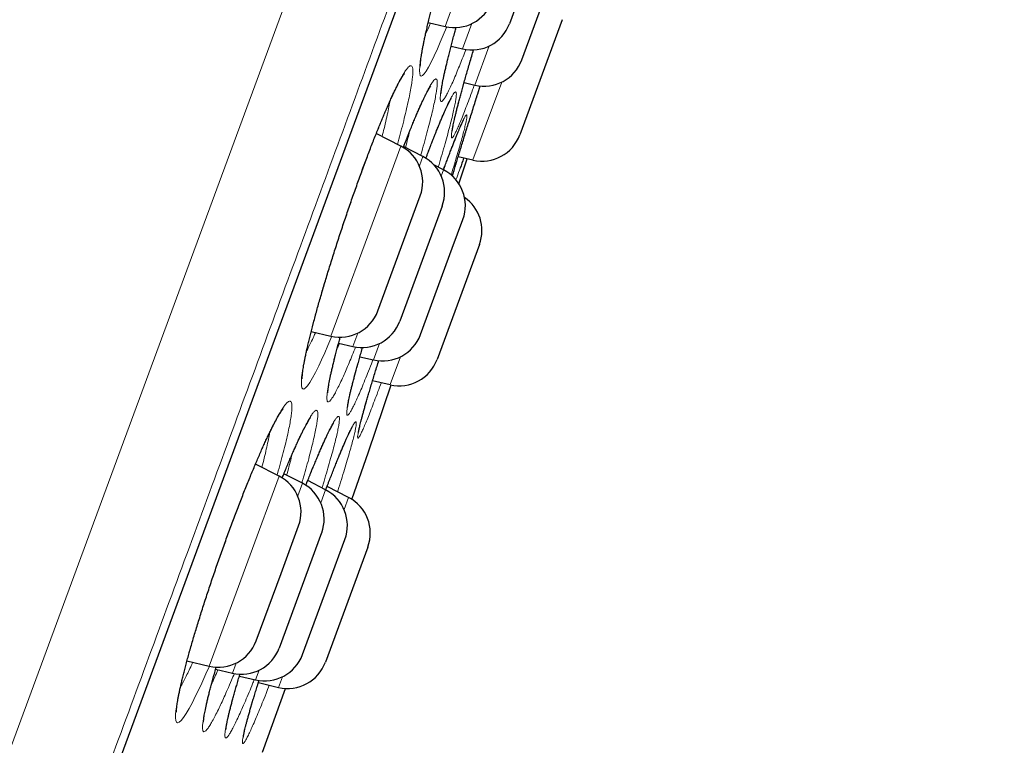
# Model space of a CAD drawing. Header units: millimetres. Extents: x 8 to 949, y 12 to 889.
# Tile 553 of 556: x 847 to 860, y 850 to 859. Entities that reach past the tile are written whole.
import ezdxf

# ---------------------------------------------------------------- set-up
doc = ezdxf.new("R2010")
doc.units = ezdxf.units.MM

msp = doc.modelspace()

# ---------------------------------------------------------------- linework, layer by layer
at = {"color": 252, "linetype": 'Continuous', "lineweight": 0}
for p, q in [((834.669, 816.167), (858.851, 881.719)), ((836.59, 817.551), (859.413, 879.419)), ((852.669, 859.277), (853.323, 861.05)), ((853.002, 859.314), (852.886, 858.998)), ((853.04, 858.548), (853.219, 859.035)), ((853.373, 858.586), (853.015, 857.616)), ((851.833, 857.009), (852.119, 857.787)), ((852.392, 857.659), (852.349, 857.542)), ((852.621, 857.415), (852.65, 857.493)), ((851.247, 855.423), (851.833, 857.009)), ((851.581, 855.46), (851.52, 855.295)), ((851.778, 855.129), (851.853, 855.332)), ((852.112, 855.166), (851.984, 854.82)), ((850.244, 852.703), (850.604, 853.68)), ((850.892, 853.593), (850.834, 853.435)), ((851.121, 853.348), (851.181, 853.51)), ((851.466, 853.417), (851.411, 853.265)), ((849.732, 851.316), (850.244, 852.703)), ((850.066, 851.353), (850.02, 851.229)), ((850.309, 851.146), (850.353, 851.266)), ((850.643, 851.183), (850.594, 851.052))]:
    msp.add_line(p, q, dxfattribs=at)
at = {"color": 7, "linetype": 'Continuous', "lineweight": 30}
for p, q in [((836.599, 817.571), (859.407, 879.398)), ((853.998, 860.745), (853.47, 859.312)), ((853.623, 858.862), (854.075, 860.085)), ((854.128, 859.362), (853.599, 857.929)), ((852.459, 859.326), (852.669, 859.277)), ((852.743, 859.032), (852.886, 858.998)), ((852.905, 858.58), (853.04, 858.548)), ((853.075, 858.44), (853.107, 858.539)), ((852.119, 857.787), (851.812, 857.945)), ((852.392, 857.659), (852.152, 857.783)), ((852.832, 857.659), (853.015, 857.616)), ((852.65, 857.493), (852.53, 857.555)), ((852.841, 857.32), (852.945, 857.632)), ((852.186, 856.698), (852.36, 857.17)), ((852.632, 857.042), (852.104, 855.609)), ((852.758, 856.517), (852.89, 856.875)), ((851.831, 855.737), (852.186, 856.698)), ((853.096, 856.566), (852.568, 855.133)), ((852.362, 855.442), (852.758, 856.517)), ((851.002, 855.481), (851.247, 855.423)), ((851.343, 855.337), (851.52, 855.295)), ((851.609, 855.168), (851.778, 855.129)), ((851.766, 854.871), (851.984, 854.82)), ((850.604, 853.68), (850.309, 853.832)), ((850.892, 853.593), (850.662, 853.711)), ((851.181, 853.51), (850.958, 853.625)), ((851.466, 853.417), (851.199, 853.554)), ((850.626, 852.47), (850.844, 853.063)), ((851.132, 852.975), (850.603, 851.542)), ((851.225, 852.362), (851.421, 852.893)), ((851.707, 852.799), (851.178, 851.366)), ((850.316, 851.63), (850.626, 852.47)), ((850.893, 851.46), (851.225, 852.362)), ((849.455, 851.381), (849.732, 851.316)), ((849.812, 851.278), (850.02, 851.229)), ((850.108, 851.193), (850.309, 851.146)), ((850.344, 851.111), (850.594, 851.052)), ((850.397, 850.244), (850.682, 851.04))]:
    msp.add_line(p, q, dxfattribs=at)
at = {"color": 252, "linetype": 'Continuous', "lineweight": 0, "flags": 128}
for points in [[(852.688, 859.274), (852.685, 859.267), (852.646, 859.17), (852.609, 859.081), (852.573, 859), (852.533, 858.911), (852.496, 858.835), (852.463, 858.772), (852.433, 858.723), (852.408, 858.688), (852.388, 858.668), (852.371, 858.661), (852.359, 858.669), (852.352, 858.691), (852.35, 858.728), (852.352, 858.779), (852.359, 858.843), (852.371, 858.92), (852.388, 859.01), (852.408, 859.111), (852.433, 859.224), (852.462, 859.347), (852.496, 859.48)], [(851.26, 855.423), (851.21, 855.306), (851.17, 855.215), (851.132, 855.13), (851.096, 855.054), (851.055, 854.973), (851.018, 854.903), (850.984, 854.848), (850.955, 854.806), (850.931, 854.779), (850.911, 854.765), (850.896, 854.766), (850.885, 854.781), (850.88, 854.811), (850.879, 854.855), (850.883, 854.912), (850.893, 854.983), (850.907, 855.066), (850.926, 855.162), (850.949, 855.269), (850.977, 855.386), (851.009, 855.514), (851.045, 855.651), (851.085, 855.796), (851.129, 855.948), (851.175, 856.105), (851.225, 856.268), (851.277, 856.434), (851.331, 856.602), (851.386, 856.771), (851.443, 856.941), (851.501, 857.11), (851.559, 857.275), (851.618, 857.437), (851.676, 857.595), (851.733, 857.747), (851.789, 857.891), (851.845, 858.031), (851.899, 858.163), (851.951, 858.284), (852, 858.393), (852, 858.393)], [(849.734, 851.318), (849.691, 851.22), (849.639, 851.104), (849.598, 851.016), (849.559, 850.937), (849.523, 850.865), (849.481, 850.789), (849.444, 850.725), (849.411, 850.675), (849.382, 850.639), (849.358, 850.618), (849.339, 850.611), (849.325, 850.617), (849.316, 850.638), (849.312, 850.673), (849.314, 850.723), (849.32, 850.785), (849.332, 850.861), (849.348, 850.949), (849.37, 851.049), (849.396, 851.16), (849.427, 851.281), (849.462, 851.412), (849.502, 851.552), (849.545, 851.699), (849.592, 851.852), (849.641, 852.011), (849.694, 852.174), (849.749, 852.341), (849.806, 852.508), (849.864, 852.677), (849.924, 852.845), (849.985, 853.012), (850.046, 853.176), (850.107, 853.335), (850.167, 853.489), (850.227, 853.638), (850.285, 853.778), (850.343, 853.915), (850.399, 854.043), (850.453, 854.16), (850.503, 854.265), (850.503, 854.265)]]:
    msp.add_lwpolyline(points, dxfattribs=at)
at = {"color": 7, "linetype": 'Continuous', "lineweight": 30, "flags": 128}
msp.add_lwpolyline([(851.509, 853.392), (851.713, 853.983), (851.999, 854.816)], dxfattribs=at)
at = {"color": 7, "linetype": 'Continuous', "lineweight": 30}
for centre, start, end in [((852.783, 859.763), 256.7512, 339.7512), ((853, 859.485), 256.7512, 339.7512), ((853.154, 859.035), 256.7512, 339.7512), ((853.13, 858.102), 256.7512, 339.7512), ((851.89, 857.343), 339.7512, 62.7512), ((852.163, 857.215), 339.7512, 62.7512), ((852.421, 857.048), 339.7512, 62.7512), ((852.627, 856.739), 339.7512, 55.4446), ((851.362, 855.91), 256.7512, 339.7512), ((851.634, 855.782), 256.7512, 339.7512), ((851.893, 855.615), 256.7512, 339.7512), ((852.099, 855.306), 256.7512, 339.7512), ((850.375, 853.236), 339.7512, 62.7512), ((850.663, 853.148), 339.7512, 62.7512), ((850.952, 853.066), 339.7512, 62.7512), ((851.237, 852.972), 339.7512, 62.7512), ((849.847, 851.803), 256.7512, 339.7512), ((850.134, 851.715), 256.7512, 339.7512), ((850.424, 851.633), 256.7512, 339.7512), ((850.709, 851.539), 256.7512, 339.7512)]:
    msp.add_arc(centre, 0.5, start, end, dxfattribs=at)
at = {"color": 252, "linetype": 'Continuous', "lineweight": 0}
for points, knots in [([(859.63, 880.298), (859.628, 880.292), (859.623, 880.28), (859.588, 880.184), (859.532, 880.032), (859.453, 879.817), (859.352, 879.544), (859.23, 879.214), (859.088, 878.828), (858.925, 878.386), (858.74, 877.885), (858.533, 877.325), (858.305, 876.706), (858.057, 876.032), (857.789, 875.306), (857.503, 874.532), (857.201, 873.713), (856.884, 872.853), (856.549, 871.947), (856.197, 870.991), (855.827, 869.987), (855.439, 868.936), (855.036, 867.845), (854.62, 866.716), (854.193, 865.56), (853.757, 864.378), (853.313, 863.173), (852.858, 861.941), (852.392, 860.677), (851.914, 859.382), (851.426, 858.058), (850.93, 856.715), (850.429, 855.357), (849.926, 853.993), (849.423, 852.628), (848.919, 851.263), (848.414, 849.893), (847.904, 848.512), (847.392, 847.122), (846.877, 845.727), (846.365, 844.338), (845.855, 842.956), (845.352, 841.594), (844.857, 840.252), (844.371, 838.935), (843.892, 837.635), (843.417, 836.347), (842.948, 835.076), (842.485, 833.822), (842.033, 832.597), (841.593, 831.403), (841.167, 830.248), (840.757, 829.136), (840.362, 828.066), (839.981, 827.034), (839.613, 826.036), (839.259, 825.076), (838.919, 824.154), (838.597, 823.28), (838.292, 822.455), (838.008, 821.685), (837.744, 820.97), (837.501, 820.311), (837.277, 819.705), (837.072, 819.148), (836.887, 818.645), (836.721, 818.196), (836.577, 817.806), (836.455, 817.476), (836.356, 817.207), (836.279, 816.998), (836.225, 816.851), (836.191, 816.759), (836.187, 816.748), (836.185, 816.742)], [0, 0, 0, 0, 0.014, 0.028, 0.042, 0.056, 0.07, 0.08375, 0.0975, 0.11125, 0.125, 0.139, 0.153, 0.167, 0.181, 0.195, 0.20875, 0.2225, 0.23625, 0.25, 0.264, 0.278, 0.292, 0.306, 0.32, 0.33375, 0.3475, 0.36125, 0.375, 0.389, 0.403, 0.417, 0.431, 0.445, 0.45875, 0.4725, 0.48625, 0.5, 0.514, 0.528, 0.542, 0.556, 0.57, 0.58375, 0.5975, 0.61125, 0.625, 0.639, 0.653, 0.667, 0.681, 0.695, 0.70875, 0.7225, 0.73625, 0.75, 0.764, 0.778, 0.792, 0.806, 0.82, 0.83375, 0.8475, 0.86125, 0.875, 0.889, 0.903, 0.917, 0.931, 0.945, 0.95875, 0.9725, 0.98625, 1, 1, 1, 1]), ([(852.426, 859.183), (852.431, 859.194), (852.445, 859.225), (852.466, 859.272), (852.482, 859.309), (852.486, 859.32)], [0, 0, 0, 0, 0.2571, 0.79181, 1, 1, 1, 1]), ([(852.926, 858.991), (852.915, 858.96), (852.89, 858.896), (852.855, 858.806), (852.817, 858.714), (852.781, 858.626), (852.745, 858.544), (852.712, 858.476), (852.684, 858.421), (852.66, 858.38), (852.641, 858.353), (852.626, 858.341), (852.615, 858.342), (852.609, 858.358), (852.608, 858.389), (852.611, 858.434), (852.619, 858.492), (852.632, 858.563), (852.649, 858.648), (852.671, 858.744), (852.697, 858.852), (852.726, 858.971), (852.761, 859.101), (852.787, 859.199), (852.803, 859.256), (852.805, 859.265)], [0, 0, 0, 0, 0.034542, 0.072622, 0.110655, 0.15706, 0.203632, 0.250199, 0.296598, 0.342791, 0.389147, 0.435502, 0.481693, 0.528038, 0.574549, 0.62106, 0.667405, 0.713646, 0.760052, 0.806457, 0.852698, 0.899024, 0.945516, 0.992008, 1, 1, 1, 1]), ([(853.034, 858.55), (853.026, 858.529), (853.004, 858.467), (852.968, 858.372), (852.928, 858.267), (852.892, 858.174), (852.859, 858.093), (852.83, 858.025), (852.805, 857.97), (852.784, 857.929), (852.768, 857.903), (852.756, 857.89), (852.749, 857.892), (852.746, 857.908), (852.748, 857.938), (852.755, 857.983), (852.766, 858.041), (852.781, 858.112), (852.802, 858.196), (852.826, 858.293), (852.855, 858.401), (852.887, 858.519), (852.923, 858.648), (852.963, 858.786), (852.996, 858.899), (853.017, 858.968), (853.022, 858.986)], [0, 0, 0, 0, 0.021124, 0.064916, 0.108709, 0.152346, 0.195968, 0.239745, 0.283523, 0.327145, 0.370846, 0.414702, 0.458559, 0.50226, 0.545983, 0.589862, 0.633741, 0.677464, 0.721261, 0.765215, 0.809169, 0.852966, 0.896713, 0.940616, 0.98452, 1, 1, 1, 1]), ([(852, 858.393), (852.015, 858.425), (852.044, 858.488), (852.084, 858.569), (852.121, 858.639), (852.155, 858.697), (852.184, 858.741), (852.21, 858.772), (852.231, 858.789), (852.248, 858.791), (852.259, 858.779), (852.266, 858.753), (852.268, 858.713), (852.265, 858.659), (852.256, 858.591), (852.243, 858.511), (852.226, 858.418), (852.203, 858.314), (852.177, 858.198), (852.145, 858.073), (852.112, 857.944), (852.087, 857.853), (852.075, 857.81)], [0, 0, 0, 0, 0.0491534, 0.0984739, 0.1477955, 0.1969504, 0.2473644, 0.2979589, 0.3485539, 0.3989688, 0.4493653, 0.4999412, 0.5505187, 0.6009176, 0.6514734, 0.7022108, 0.7529482, 0.8035039, 0.8539152, 0.9045056, 0.9550941, 1, 1, 1, 1]), ([(852.317, 858.191), (852.331, 858.225), (852.36, 858.292), (852.4, 858.377), (852.436, 858.452), (852.468, 858.514), (852.496, 858.563), (852.521, 858.599), (852.54, 858.62), (852.556, 858.628), (852.566, 858.621), (852.571, 858.599), (852.572, 858.564), (852.568, 858.515), (852.558, 858.452), (852.544, 858.376), (852.526, 858.288), (852.503, 858.187), (852.475, 858.076), (852.443, 857.954), (852.407, 857.822), (852.381, 857.728), (852.366, 857.676), (852.365, 857.673)], [0, 0, 0, 0, 0.049045, 0.098259, 0.147474, 0.19652, 0.246451, 0.296561, 0.346672, 0.396604, 0.4465, 0.496574, 0.54665, 0.596548, 0.646596, 0.696824, 0.747053, 0.797101, 0.847014, 0.897104, 0.947193, 0.997104, 1, 1, 1, 1]), ([(852.56, 857.974), (852.571, 858.001), (852.592, 858.054), (852.626, 858.135), (852.66, 858.216), (852.694, 858.291), (852.724, 858.354), (852.75, 858.403), (852.771, 858.438), (852.788, 858.459), (852.8, 858.466), (852.807, 858.459), (852.81, 858.438), (852.807, 858.402), (852.8, 858.352), (852.788, 858.289), (852.771, 858.213), (852.75, 858.124), (852.724, 858.023), (852.694, 857.912), (852.66, 857.789), (852.623, 857.662), (852.596, 857.571), (852.583, 857.527)], [0, 0, 0, 0, 0.0362635, 0.0725273, 0.1213469, 0.1703399, 0.21933, 0.2681454, 0.3170143, 0.3660561, 0.4150951, 0.46396, 0.5129933, 0.5622019, 0.6114095, 0.6604415, 0.709436, 0.7586054, 0.807774, 0.8567672, 0.9057628, 0.9549336, 1, 1, 1, 1]), ([(852.759, 857.416), (852.76, 857.42), (852.771, 857.457), (852.795, 857.538), (852.832, 857.66), (852.873, 857.793), (852.916, 857.934), (852.962, 858.083), (853.011, 858.239), (853.049, 858.358), (853.071, 858.427), (853.075, 858.44)], [0, 0, 0, 0, 0.0131768, 0.1492848, 0.2852287, 0.4216555, 0.5580859, 0.6940347, 0.8305039, 0.9674653, 1, 1, 1, 1]), ([(851.884, 857.908), (851.893, 857.942), (851.912, 858.018), (851.937, 858.124), (851.96, 858.229), (851.975, 858.305), (851.981, 858.342), (851.983, 858.351)], [0, 0, 0, 0, 0.19806, 0.438243, 0.677577, 0.91753, 1, 1, 1, 1]), ([(852.147, 857.772), (852.154, 857.788), (852.179, 857.853), (852.22, 857.956), (852.27, 858.081), (852.301, 858.155), (852.317, 858.191)], [0, 0, 0, 0, 0.104524, 0.403388, 0.702245, 1, 1, 1, 1]), ([(852.697, 857.625), (852.708, 857.654), (852.73, 857.712), (852.763, 857.799), (852.797, 857.885), (852.831, 857.967), (852.86, 858.037), (852.885, 858.093), (852.905, 858.135), (852.921, 858.164), (852.933, 858.178), (852.939, 858.178), (852.941, 858.164), (852.938, 858.135), (852.93, 858.093), (852.917, 858.036), (852.9, 857.967), (852.878, 857.884), (852.851, 857.789), (852.821, 857.684), (852.786, 857.566), (852.76, 857.48), (852.745, 857.431), (852.744, 857.428)], [0, 0, 0, 0, 0.038663, 0.077326, 0.128202, 0.179259, 0.230312, 0.281184, 0.33209, 0.383177, 0.43426, 0.485162, 0.536224, 0.587468, 0.638711, 0.689772, 0.740793, 0.791996, 0.843198, 0.894218, 0.945243, 0.99645, 1, 1, 1, 1]), ([(852.175, 857.771), (852.186, 857.81), (852.204, 857.881), (852.22, 857.944), (852.227, 857.971)], [0, 0, 0, 0, 0.559895, 1, 1, 1, 1]), ([(852.429, 857.637), (852.433, 857.645), (852.45, 857.693), (852.481, 857.773), (852.522, 857.878), (852.547, 857.942), (852.56, 857.974)], [0, 0, 0, 0, 0.067548, 0.378234, 0.689312, 1, 1, 1, 1]), ([(852.648, 857.494), (852.652, 857.504), (852.669, 857.55), (852.685, 857.592), (852.697, 857.625)], [0, 0, 0, 0, 0.2242021, 1, 1, 1, 1]), ([(852.857, 857.516), (852.844, 857.478), (852.825, 857.425), (852.809, 857.379), (852.804, 857.367)], [0, 0, 0, 0, 0.721879, 1, 1, 1, 1]), ([(850.943, 855.233), (850.951, 855.247), (850.968, 855.281), (850.999, 855.344), (851.028, 855.408), (851.048, 855.452), (851.055, 855.468)], [0, 0, 0, 0, 0.218613, 0.52189, 0.825539, 1, 1, 1, 1]), ([(851.555, 855.289), (851.541, 855.254), (851.513, 855.185), (851.474, 855.091), (851.437, 855.003), (851.399, 854.918), (851.362, 854.837), (851.326, 854.764), (851.294, 854.703), (851.266, 854.657), (851.243, 854.625), (851.224, 854.606), (851.21, 854.602), (851.201, 854.613), (851.197, 854.637), (851.197, 854.676), (851.203, 854.729), (851.213, 854.795), (851.228, 854.874), (851.248, 854.966), (851.273, 855.069), (851.301, 855.183), (851.331, 855.297), (851.353, 855.377), (851.363, 855.412)], [0, 0, 0, 0, 0.039231, 0.078131, 0.117077, 0.155976, 0.203506, 0.251207, 0.298903, 0.346428, 0.393741, 0.441221, 0.488701, 0.536012, 0.583482, 0.631123, 0.678763, 0.726234, 0.773578, 0.821091, 0.868604, 0.915948, 0.96336, 1, 1, 1, 1]), ([(851.324, 855.266), (851.328, 855.276), (851.338, 855.297), (851.348, 855.321), (851.353, 855.334)], [0, 0, 0, 0, 0.448083, 1, 1, 1, 1]), ([(851.771, 855.13), (851.764, 855.113), (851.741, 855.053), (851.704, 854.959), (851.66, 854.85), (851.62, 854.753), (851.583, 854.668), (851.55, 854.596), (851.521, 854.537), (851.497, 854.491), (851.476, 854.459), (851.461, 854.442), (851.45, 854.439), (851.444, 854.449), (851.443, 854.474), (851.447, 854.514), (851.455, 854.567), (851.468, 854.633), (851.486, 854.712), (851.509, 854.804), (851.536, 854.908), (851.567, 855.022), (851.602, 855.148), (851.627, 855.235), (851.642, 855.283), (851.642, 855.284)], [0, 0, 0, 0, 0.018833, 0.065382, 0.112097, 0.158813, 0.205364, 0.251899, 0.298601, 0.345302, 0.391838, 0.438473, 0.485274, 0.532075, 0.57871, 0.625371, 0.672198, 0.719026, 0.765687, 0.812416, 0.859313, 0.906209, 0.952938, 0.999597, 1, 1, 1, 1]), ([(851.875, 854.845), (851.861, 854.807), (851.831, 854.727), (851.789, 854.617), (851.749, 854.514), (851.713, 854.422), (851.681, 854.344), (851.653, 854.278), (851.629, 854.225), (851.61, 854.186), (851.595, 854.162), (851.585, 854.151), (851.58, 854.155), (851.579, 854.172), (851.584, 854.205), (851.593, 854.251), (851.607, 854.31), (851.625, 854.383), (851.648, 854.469), (851.676, 854.566), (851.707, 854.675), (851.743, 854.795), (851.782, 854.924), (851.816, 855.033), (851.837, 855.101), (851.843, 855.119)], [0, 0, 0, 0, 0.040818, 0.08569, 0.130564, 0.175277, 0.219976, 0.264833, 0.309691, 0.354389, 0.399167, 0.444105, 0.489043, 0.533821, 0.578614, 0.623566, 0.668519, 0.713312, 0.758169, 0.803186, 0.848204, 0.893061, 0.937856, 0.98281, 1, 1, 1, 1]), ([(850.503, 854.265), (850.517, 854.294), (850.547, 854.354), (850.587, 854.428), (850.624, 854.492), (850.657, 854.543), (850.686, 854.581), (850.711, 854.606), (850.731, 854.617), (850.747, 854.614), (850.757, 854.596), (850.762, 854.564), (850.762, 854.518), (850.756, 854.459), (850.746, 854.387), (850.731, 854.302), (850.71, 854.204), (850.685, 854.096), (850.655, 853.977), (850.621, 853.848), (850.595, 853.753), (850.579, 853.699), (850.578, 853.694)], [0, 0, 0, 0, 0.050779, 0.101728, 0.152677, 0.203458, 0.256075, 0.308881, 0.361687, 0.414305, 0.466896, 0.519675, 0.572455, 0.625049, 0.677782, 0.730704, 0.783626, 0.836359, 0.888912, 0.941652, 0.99439, 1, 1, 1, 1]), ([(850.838, 854.121), (850.853, 854.152), (850.882, 854.214), (850.921, 854.293), (850.957, 854.36), (850.988, 854.415), (851.016, 854.458), (851.04, 854.486), (851.059, 854.501), (851.072, 854.502), (851.081, 854.488), (851.085, 854.46), (851.083, 854.418), (851.077, 854.363), (851.065, 854.294), (851.049, 854.212), (851.027, 854.118), (851.001, 854.013), (850.971, 853.897), (850.936, 853.771), (850.907, 853.67), (850.889, 853.609), (850.885, 853.596)], [0, 0, 0, 0, 0.05066, 0.101491, 0.152323, 0.202985, 0.255082, 0.307365, 0.359649, 0.411747, 0.463805, 0.516048, 0.568292, 0.620352, 0.672549, 0.724933, 0.777318, 0.829514, 0.881545, 0.93376, 0.985973, 1, 1, 1, 1]), ([(851.111, 853.997), (851.122, 854.022), (851.144, 854.071), (851.177, 854.146), (851.212, 854.219), (851.245, 854.288), (851.275, 854.343), (851.3, 854.385), (851.321, 854.412), (851.336, 854.426), (851.347, 854.426), (851.353, 854.411), (851.353, 854.382), (851.349, 854.339), (851.339, 854.282), (851.325, 854.213), (851.305, 854.13), (851.281, 854.035), (851.252, 853.929), (851.219, 853.812), (851.182, 853.685), (851.154, 853.591), (851.138, 853.538), (851.136, 853.534)], [0, 0, 0, 0, 0.037013, 0.074026, 0.124969, 0.176094, 0.227215, 0.278154, 0.329161, 0.380348, 0.431531, 0.482534, 0.533706, 0.585062, 0.636417, 0.687588, 0.738699, 0.789994, 0.841287, 0.892397, 0.94349, 0.994766, 1, 1, 1, 1]), ([(851.328, 853.882), (851.339, 853.908), (851.361, 853.961), (851.394, 854.04), (851.428, 854.119), (851.461, 854.193), (851.49, 854.254), (851.514, 854.302), (851.534, 854.335), (851.549, 854.354), (851.559, 854.36), (851.564, 854.351), (851.563, 854.328), (851.558, 854.291), (851.548, 854.24), (851.533, 854.176), (851.513, 854.098), (851.488, 854.008), (851.459, 853.907), (851.426, 853.795), (851.388, 853.671), (851.356, 853.568), (851.335, 853.504), (851.33, 853.487)], [0, 0, 0, 0, 0.0372446, 0.0744895, 0.1246958, 0.1750806, 0.2254623, 0.2756644, 0.3259163, 0.3763462, 0.4267731, 0.4770209, 0.5274283, 0.578016, 0.6286027, 0.6790086, 0.7293613, 0.7798938, 0.8304255, 0.8807769, 0.9311183, 0.9816397, 1, 1, 1, 1]), ([(850.388, 853.792), (850.388, 853.792), (850.399, 853.833), (850.418, 853.909), (850.444, 854.019), (850.465, 854.116), (850.479, 854.185), (850.484, 854.217), (850.485, 854.224)], [0, 0, 0, 0, 0.00048, 0.234846, 0.468382, 0.70265, 0.93776, 1, 1, 1, 1]), ([(850.64, 853.659), (850.654, 853.695), (850.688, 853.777), (850.738, 853.896), (850.79, 854.016), (850.822, 854.086), (850.838, 854.121)], [0, 0, 0, 0, 0.203168, 0.469115, 0.735057, 1, 1, 1, 1]), ([(850.934, 853.566), (850.952, 853.611), (850.985, 853.694), (851.03, 853.805), (851.072, 853.906), (851.098, 853.967), (851.111, 853.997)], [0, 0, 0, 0, 0.275706, 0.517032, 0.758672, 1, 1, 1, 1]), ([(850.696, 853.694), (850.698, 853.7), (850.711, 853.747), (850.732, 853.827), (850.753, 853.906), (850.761, 853.943), (850.763, 853.949)], [0, 0, 0, 0, 0.0654885, 0.4944631, 0.9219203, 1, 1, 1, 1]), ([(851.181, 853.508), (851.19, 853.53), (851.213, 853.592), (851.249, 853.684), (851.29, 853.788), (851.316, 853.851), (851.328, 853.882)], [0, 0, 0, 0, 0.159537, 0.439573, 0.719963, 1, 1, 1, 1]), ([(849.374, 851.058), (849.381, 851.069), (849.398, 851.099), (849.428, 851.157), (849.464, 851.228), (849.497, 851.297), (849.519, 851.345), (849.528, 851.364)], [0, 0, 0, 0, 0.147427, 0.380867, 0.614592, 0.848039, 1, 1, 1, 1]), ([(850.045, 851.225), (850.034, 851.197), (850.004, 851.126), (849.962, 851.029), (849.919, 850.933), (849.882, 850.851), (849.843, 850.771), (849.806, 850.696), (849.77, 850.629), (849.738, 850.575), (849.711, 850.535), (849.689, 850.51), (849.671, 850.499), (849.658, 850.501), (849.651, 850.518), (849.648, 850.55), (849.651, 850.595), (849.659, 850.654), (849.671, 850.726), (849.689, 850.811), (849.712, 850.908), (849.739, 851.015), (849.771, 851.134), (849.798, 851.232), (849.815, 851.292), (849.82, 851.306)], [0, 0, 0, 0, 0.029862, 0.076308, 0.114567, 0.152873, 0.191131, 0.237914, 0.284865, 0.331812, 0.37859, 0.425159, 0.471893, 0.518626, 0.565193, 0.611907, 0.658788, 0.70567, 0.752384, 0.798948, 0.845678, 0.892408, 0.938972, 0.985584, 1, 1, 1, 1]), ([(849.762, 851.096), (849.77, 851.112), (849.789, 851.153), (849.815, 851.211), (849.835, 851.256), (849.841, 851.271)], [0, 0, 0, 0, 0.303574, 0.76618, 1, 1, 1, 1]), ([(850.293, 851.15), (850.286, 851.132), (850.264, 851.077), (850.227, 850.986), (850.181, 850.879), (850.137, 850.777), (850.096, 850.687), (850.059, 850.609), (850.026, 850.544), (849.998, 850.492), (849.974, 850.454), (849.955, 850.429), (849.94, 850.42), (849.931, 850.424), (849.927, 850.442), (849.927, 850.475), (849.933, 850.521), (849.944, 850.581), (849.96, 850.654), (849.98, 850.739), (850.006, 850.837), (850.035, 850.946), (850.07, 851.066), (850.096, 851.157), (850.113, 851.211), (850.115, 851.218)], [0, 0, 0, 0, 0.019316, 0.058436, 0.10499, 0.15171, 0.198432, 0.244987, 0.291529, 0.338236, 0.384944, 0.431487, 0.478149, 0.524978, 0.571808, 0.61847, 0.665112, 0.711921, 0.758729, 0.805372, 0.852083, 0.898962, 0.945841, 0.992552, 1, 1, 1, 1]), ([(850.48, 851.079), (850.466, 851.044), (850.436, 850.966), (850.392, 850.856), (850.348, 850.749), (850.308, 850.654), (850.272, 850.57), (850.24, 850.5), (850.212, 850.443), (850.189, 850.399), (850.17, 850.368), (850.157, 850.353), (850.148, 850.351), (850.145, 850.364), (850.146, 850.39), (850.153, 850.431), (850.164, 850.485), (850.18, 850.553), (850.201, 850.633), (850.227, 850.726), (850.258, 850.83), (850.292, 850.946), (850.324, 851.049), (850.345, 851.116), (850.352, 851.138)], [0, 0, 0, 0, 0.038921, 0.085678, 0.132603, 0.179528, 0.226287, 0.273031, 0.319941, 0.366851, 0.413595, 0.460431, 0.507434, 0.554437, 0.601273, 0.648121, 0.695136, 0.742152, 0.789, 0.835903, 0.882974, 0.930044, 0.976946, 1, 1, 1, 1])]:
    msp.add_open_spline(points, degree=3, knots=knots, dxfattribs=at)
at = {"color": 7, "linetype": 'Continuous', "lineweight": 30}
for points, knots in [([(852.361, 858.783), (852.361, 858.783), (852.361, 858.782), (852.36, 858.785), (852.36, 858.792), (852.361, 858.803), (852.362, 858.819), (852.364, 858.84), (852.366, 858.866), (852.371, 858.896), (852.376, 858.931), (852.383, 858.971), (852.391, 859.015), (852.4, 859.062), (852.411, 859.114), (852.423, 859.17), (852.436, 859.229), (852.451, 859.292), (852.466, 859.358), (852.483, 859.426), (852.501, 859.497), (852.52, 859.571), (852.54, 859.647), (852.562, 859.727), (852.584, 859.808), (852.607, 859.891), (852.631, 859.976), (852.656, 860.062), (852.682, 860.149), (852.708, 860.237), (852.734, 860.326), (852.762, 860.417), (852.79, 860.508), (852.819, 860.6), (852.848, 860.692), (852.877, 860.784), (852.907, 860.875), (852.936, 860.965), (852.966, 861.055), (852.996, 861.145), (853.026, 861.233), (853.056, 861.321), (853.086, 861.407), (853.116, 861.492), (853.146, 861.575), (853.175, 861.655), (853.203, 861.734), (853.232, 861.81), (853.26, 861.884), (853.287, 861.955), (853.314, 862.024), (853.34, 862.089), (853.365, 862.152), (853.383, 862.197), (853.398, 862.231), (853.412, 862.264), (853.431, 862.309), (853.452, 862.358), (853.473, 862.403), (853.492, 862.444), (853.51, 862.481), (853.527, 862.514), (853.542, 862.542), (853.554, 862.565), (853.565, 862.583), (853.573, 862.596), (853.579, 862.605), (853.583, 862.61), (853.583, 862.61), (853.584, 862.611)], [0, 0, 0, 0, 0.002485, 0.011979, 0.022476, 0.033974, 0.046413, 0.059686, 0.073662, 0.088209, 0.103211, 0.11857, 0.134001, 0.149712, 0.165633, 0.181708, 0.197889, 0.214132, 0.230401, 0.246653, 0.262874, 0.2791, 0.295459, 0.311912, 0.328421, 0.344944, 0.361429, 0.377839, 0.394155, 0.410456, 0.426848, 0.443337, 0.459886, 0.476458, 0.493006, 0.509491, 0.525877, 0.542169, 0.558542, 0.574983, 0.591472, 0.607986, 0.624498, 0.64098, 0.657411, 0.673768, 0.690084, 0.706466, 0.72283, 0.739179, 0.755514, 0.771837, 0.788148, 0.804448, 0.808663, 0.817307, 0.833433, 0.849469, 0.865406, 0.881228, 0.896908, 0.912406, 0.927664, 0.9426, 0.95551, 0.969133, 0.980621, 0.99117, 1, 1, 1, 1]), ([(852.619, 858.445), (852.619, 858.445), (852.619, 858.446), (852.619, 858.452), (852.62, 858.461), (852.621, 858.476), (852.623, 858.495), (852.627, 858.519), (852.632, 858.548), (852.638, 858.582), (852.645, 858.62), (852.654, 858.663), (852.664, 858.709), (852.676, 858.76), (852.689, 858.814), (852.703, 858.872), (852.718, 858.933), (852.734, 858.997), (852.752, 859.064), (852.77, 859.134), (852.788, 859.201), (852.801, 859.245), (852.806, 859.264)], [0, 0, 0, 0, 0.030916, 0.065998, 0.104951, 0.147555, 0.193379, 0.241881, 0.292515, 0.344794, 0.398399, 0.452263, 0.507059, 0.562538, 0.618506, 0.674796, 0.73126, 0.787764, 0.844187, 0.900464, 0.956935, 1, 1, 1, 1]), ([(852.757, 857.973), (852.757, 857.973), (852.757, 857.973), (852.757, 857.976), (852.758, 857.982), (852.759, 857.993), (852.762, 858.009), (852.766, 858.03), (852.771, 858.055), (852.777, 858.086), (852.785, 858.121), (852.794, 858.16), (852.804, 858.203), (852.816, 858.25), (852.829, 858.301), (852.843, 858.355), (852.859, 858.412), (852.875, 858.474), (852.893, 858.538), (852.912, 858.606), (852.932, 858.677), (852.954, 858.752), (852.976, 858.828), (852.999, 858.906), (853.015, 858.96), (853.022, 858.986)], [0, 0, 0, 0, 0.008477, 0.036277, 0.067951, 0.102754, 0.141121, 0.182431, 0.226045, 0.271365, 0.317888, 0.365221, 0.413063, 0.46118, 0.509449, 0.556858, 0.604882, 0.653434, 0.702446, 0.751847, 0.801564, 0.851522, 0.901646, 0.951856, 1, 1, 1, 1]), ([(850.89, 854.892), (850.89, 854.892), (850.89, 854.892), (850.89, 854.894), (850.89, 854.9), (850.89, 854.911), (850.891, 854.926), (850.893, 854.946), (850.895, 854.97), (850.899, 855), (850.904, 855.034), (850.911, 855.073), (850.919, 855.116), (850.928, 855.163), (850.939, 855.214), (850.951, 855.269), (850.965, 855.327), (850.979, 855.389), (850.995, 855.455), (851.013, 855.523), (851.031, 855.593), (851.051, 855.666), (851.071, 855.742), (851.093, 855.82), (851.116, 855.901), (851.14, 855.983), (851.165, 856.068), (851.191, 856.154), (851.217, 856.24), (851.244, 856.328), (851.272, 856.416), (851.3, 856.506), (851.33, 856.597), (851.359, 856.688), (851.39, 856.78), (851.42, 856.871), (851.451, 856.962), (851.482, 857.052), (851.513, 857.142), (851.544, 857.23), (851.576, 857.318), (851.607, 857.405), (851.638, 857.491), (851.67, 857.576), (851.701, 857.658), (851.731, 857.739), (851.761, 857.817), (851.791, 857.893), (851.82, 857.966), (851.849, 858.037), (851.877, 858.106), (851.904, 858.171), (851.931, 858.233), (851.957, 858.292), (851.976, 858.335), (851.99, 858.367), (852.004, 858.398), (852.024, 858.44), (852.045, 858.485), (852.066, 858.526), (852.085, 858.563), (852.102, 858.595), (852.118, 858.623), (852.132, 858.647), (852.143, 858.665), (852.152, 858.678), (852.158, 858.686), (852.162, 858.691), (852.163, 858.691), (852.163, 858.692)], [0, 0, 0, 0, 0.000894, 0.010325, 0.020713, 0.032071, 0.044353, 0.057469, 0.071298, 0.085716, 0.100608, 0.115878, 0.13144, 0.147037, 0.162881, 0.178911, 0.195078, 0.211337, 0.22765, 0.243981, 0.260289, 0.276563, 0.29284, 0.309249, 0.32575, 0.342305, 0.358871, 0.375399, 0.39185, 0.408206, 0.424546, 0.440978, 0.457506, 0.474095, 0.490708, 0.507297, 0.523822, 0.540248, 0.556578, 0.572984, 0.589461, 0.605986, 0.622536, 0.639085, 0.655603, 0.672069, 0.688459, 0.704805, 0.721211, 0.737597, 0.753963, 0.770311, 0.786642, 0.802953, 0.819243, 0.8238, 0.832463, 0.84854, 0.864508, 0.880348, 0.896033, 0.911525, 0.926766, 0.941676, 0.956146, 0.968246, 0.981016, 0.991549, 1, 1, 1, 1]), ([(852.148, 857.771), (852.152, 857.782), (852.166, 857.818), (852.189, 857.876), (852.216, 857.944), (852.242, 858.01), (852.268, 858.073), (852.29, 858.125), (852.307, 858.166), (852.324, 858.205), (852.343, 858.249), (852.365, 858.297), (852.385, 858.341), (852.404, 858.381), (852.421, 858.417), (852.437, 858.449), (852.452, 858.476), (852.464, 858.497), (852.474, 858.514), (852.481, 858.526), (852.486, 858.534), (852.489, 858.537), (852.489, 858.537), (852.489, 858.537)], [0, 0, 0, 0, 0.025641, 0.082689, 0.139692, 0.196657, 0.253588, 0.310486, 0.346803, 0.376961, 0.433244, 0.489215, 0.544845, 0.600073, 0.6548, 0.708874, 0.762076, 0.814084, 0.85873, 0.905871, 0.944988, 0.980558, 1, 1, 1, 1]), ([(852.43, 857.636), (852.432, 857.642), (852.439, 857.661), (852.455, 857.704), (852.477, 857.762), (852.503, 857.829), (852.528, 857.893), (852.552, 857.953), (852.575, 858.011), (852.597, 858.065), (852.618, 858.115), (852.638, 858.162), (852.657, 858.205), (852.674, 858.244), (852.69, 858.278), (852.705, 858.308), (852.717, 858.334), (852.728, 858.354), (852.736, 858.369), (852.742, 858.379), (852.746, 858.385), (852.748, 858.388), (852.747, 858.387), (852.747, 858.387)], [0, 0, 0, 0, 0.014161, 0.044688, 0.102341, 0.159849, 0.217265, 0.274608, 0.331889, 0.389111, 0.446268, 0.503338, 0.560216, 0.616096, 0.671748, 0.726813, 0.780936, 0.833633, 0.878907, 0.9209, 0.958968, 0.992753, 1, 1, 1, 1]), ([(852.759, 857.416), (852.763, 857.43), (852.773, 857.462), (852.789, 857.517), (852.808, 857.581), (852.829, 857.648), (852.85, 857.718), (852.872, 857.791), (852.896, 857.867), (852.92, 857.945), (852.945, 858.026), (852.97, 858.108), (852.997, 858.191), (853.023, 858.276), (853.05, 858.36), (853.067, 858.415), (853.075, 858.441)], [0, 0, 0, 0, 0.052267, 0.124537, 0.197389, 0.270726, 0.344448, 0.418449, 0.49262, 0.56685, 0.640996, 0.714952, 0.788623, 0.861923, 0.934777, 1, 1, 1, 1]), ([(852.648, 857.494), (852.655, 857.512), (852.67, 857.553), (852.693, 857.612), (852.716, 857.673), (852.738, 857.731), (852.759, 857.785), (852.779, 857.836), (852.797, 857.883), (852.815, 857.927), (852.831, 857.966), (852.846, 858.001), (852.859, 858.032), (852.871, 858.059), (852.881, 858.08), (852.888, 858.096), (852.894, 858.107), (852.898, 858.113), (852.899, 858.116), (852.899, 858.116), (852.899, 858.116)], [0, 0, 0, 0, 0.051862, 0.115811, 0.179741, 0.24367, 0.30761, 0.371562, 0.43544, 0.498424, 0.561383, 0.624052, 0.686169, 0.747374, 0.807161, 0.858856, 0.906744, 0.950098, 0.988605, 1, 1, 1, 1]), ([(852.901, 857.642), (852.901, 857.641), (852.885, 857.595), (852.871, 857.555), (852.857, 857.516)], [0, 0, 0, 0, 0.039739, 1, 1, 1, 1]), ([(851.209, 854.716), (851.209, 854.716), (851.209, 854.716), (851.209, 854.719), (851.209, 854.726), (851.21, 854.737), (851.211, 854.753), (851.214, 854.774), (851.217, 854.799), (851.223, 854.83), (851.229, 854.865), (851.237, 854.904), (851.246, 854.948), (851.257, 854.995), (851.269, 855.047), (851.282, 855.102), (851.297, 855.161), (851.313, 855.224), (851.33, 855.289), (851.347, 855.352), (851.359, 855.394), (851.364, 855.412)], [0, 0, 0, 0, 0.009848, 0.046075, 0.086368, 0.130703, 0.178799, 0.230184, 0.2843, 0.3406, 0.398611, 0.45792, 0.518105, 0.578624, 0.639947, 0.701861, 0.764186, 0.826763, 0.889452, 0.952096, 1, 1, 1, 1]), ([(851.455, 854.534), (851.455, 854.534), (851.455, 854.534), (851.455, 854.537), (851.455, 854.545), (851.457, 854.557), (851.459, 854.573), (851.463, 854.595), (851.468, 854.621), (851.474, 854.653), (851.482, 854.688), (851.491, 854.729), (851.502, 854.773), (851.514, 854.821), (851.527, 854.873), (851.542, 854.928), (851.558, 854.986), (851.575, 855.047), (851.593, 855.112), (851.612, 855.181), (851.629, 855.238), (851.639, 855.273), (851.642, 855.284)], [0, 0, 0, 0, 0.0151141, 0.0496353, 0.0885, 0.1315748, 0.1790806, 0.2286613, 0.2810154, 0.3354398, 0.3913817, 0.4483914, 0.5061132, 0.5642665, 0.6226268, 0.6809056, 0.7384363, 0.7966685, 0.8555111, 0.9148843, 0.9747054, 1, 1, 1, 1]), ([(851.59, 854.224), (851.59, 854.224), (851.59, 854.223), (851.59, 854.226), (851.591, 854.231), (851.593, 854.241), (851.596, 854.255), (851.6, 854.274), (851.605, 854.298), (851.612, 854.327), (851.62, 854.36), (851.63, 854.398), (851.641, 854.44), (851.654, 854.486), (851.667, 854.535), (851.682, 854.588), (851.699, 854.644), (851.716, 854.703), (851.735, 854.766), (851.755, 854.832), (851.776, 854.902), (851.798, 854.975), (851.82, 855.047), (851.836, 855.096), (851.843, 855.119)], [0, 0, 0, 0, 0.001369, 0.029657, 0.062298, 0.099263, 0.139538, 0.183306, 0.229754, 0.278172, 0.327973, 0.378704, 0.430026, 0.481683, 0.533478, 0.584933, 0.636026, 0.687703, 0.73989, 0.792518, 0.845518, 0.898815, 0.952332, 1, 1, 1, 1]), ([(849.325, 850.743), (849.325, 850.743), (849.325, 850.743), (849.325, 850.748), (849.325, 850.756), (849.325, 850.769), (849.326, 850.787), (849.329, 850.81), (849.332, 850.837), (849.337, 850.869), (849.343, 850.906), (849.351, 850.947), (849.36, 850.992), (849.371, 851.041), (849.383, 851.094), (849.396, 851.151), (849.411, 851.211), (849.427, 851.275), (849.445, 851.342), (849.463, 851.411), (849.483, 851.483), (849.505, 851.557), (849.527, 851.634), (849.55, 851.713), (849.575, 851.794), (849.6, 851.877), (849.627, 851.962), (849.654, 852.049), (849.682, 852.136), (849.711, 852.224), (849.74, 852.312), (849.77, 852.401), (849.801, 852.492), (849.832, 852.583), (849.864, 852.674), (849.896, 852.765), (849.929, 852.855), (849.961, 852.944), (849.994, 853.033), (850.026, 853.12), (850.059, 853.207), (850.092, 853.293), (850.124, 853.377), (850.157, 853.46), (850.189, 853.541), (850.221, 853.62), (850.252, 853.696), (850.283, 853.77), (850.313, 853.841), (850.342, 853.91), (850.371, 853.976), (850.399, 854.039), (850.426, 854.099), (850.452, 854.156), (850.473, 854.198), (850.489, 854.231), (850.504, 854.263), (850.523, 854.301), (850.545, 854.343), (850.565, 854.38), (850.584, 854.414), (850.601, 854.442), (850.616, 854.467), (850.628, 854.486), (850.638, 854.5), (850.645, 854.509), (850.649, 854.514), (850.652, 854.517), (850.651, 854.516), (850.651, 854.516)], [0, 0, 0, 0, 0.006053, 0.016066, 0.027029, 0.038922, 0.051676, 0.065186, 0.079333, 0.094, 0.109086, 0.124506, 0.140176, 0.155956, 0.171868, 0.187955, 0.20417, 0.220472, 0.236825, 0.253193, 0.269537, 0.285857, 0.302148, 0.318573, 0.335092, 0.351667, 0.368259, 0.384815, 0.401297, 0.417682, 0.434042, 0.450482, 0.467022, 0.483628, 0.500262, 0.516877, 0.533433, 0.549893, 0.566249, 0.582656, 0.599145, 0.615684, 0.632252, 0.648822, 0.665364, 0.681855, 0.698273, 0.714633, 0.73105, 0.747445, 0.763816, 0.780166, 0.796492, 0.812793, 0.829064, 0.83567, 0.844342, 0.860361, 0.87625, 0.891982, 0.907522, 0.922818, 0.937797, 0.95236, 0.964971, 0.976392, 0.987205, 0.997234, 1, 1, 1, 1]), ([(850.64, 853.658), (850.647, 853.674), (850.663, 853.714), (850.689, 853.776), (850.717, 853.843), (850.744, 853.907), (850.771, 853.968), (850.796, 854.025), (850.815, 854.066), (850.829, 854.096), (850.843, 854.127), (850.862, 854.168), (850.883, 854.212), (850.903, 854.252), (850.922, 854.288), (850.939, 854.32), (850.954, 854.347), (850.967, 854.37), (850.978, 854.387), (850.986, 854.399), (850.991, 854.406), (850.994, 854.41), (850.994, 854.41), (850.995, 854.41)], [0, 0, 0, 0, 0.0372962, 0.0947097, 0.1520627, 0.2093597, 0.2666022, 0.3237872, 0.377626, 0.3932515, 0.423607, 0.4800062, 0.5360268, 0.5916083, 0.6466552, 0.7010223, 0.7544959, 0.8067704, 0.8574224, 0.8994301, 0.9392014, 0.975523, 1, 1, 1, 1]), ([(850.935, 853.566), (850.937, 853.572), (850.949, 853.603), (850.966, 853.644), (850.984, 853.69), (851.002, 853.735), (851.025, 853.791), (851.052, 853.854), (851.077, 853.914), (851.101, 853.971), (851.124, 854.025), (851.147, 854.075), (851.168, 854.122), (851.187, 854.164), (851.206, 854.203), (851.223, 854.237), (851.238, 854.267), (851.251, 854.292), (851.262, 854.312), (851.271, 854.327), (851.277, 854.337), (851.281, 854.343), (851.283, 854.345), (851.283, 854.345), (851.283, 854.345)], [0, 0, 0, 0, 0.013836, 0.070393, 0.095443, 0.125192, 0.181302, 0.237254, 0.293094, 0.348834, 0.404475, 0.46001, 0.515418, 0.570655, 0.62559, 0.679402, 0.732755, 0.78522, 0.83633, 0.880351, 0.921298, 0.958591, 0.991904, 1, 1, 1, 1]), ([(851.181, 853.508), (851.186, 853.521), (851.194, 853.541), (851.207, 853.573), (851.223, 853.616), (851.246, 853.674), (851.272, 853.74), (851.297, 853.803), (851.321, 853.863), (851.344, 853.92), (851.366, 853.973), (851.387, 854.023), (851.407, 854.069), (851.426, 854.111), (851.443, 854.149), (851.458, 854.183), (851.472, 854.213), (851.484, 854.238), (851.495, 854.258), (851.502, 854.273), (851.508, 854.282), (851.511, 854.288), (851.513, 854.29), (851.512, 854.29), (851.512, 854.289)], [0, 0, 0, 0, 0.0301888, 0.0456841, 0.0753274, 0.1313374, 0.1872125, 0.2430072, 0.2987408, 0.3544264, 0.41007, 0.4656684, 0.5212057, 0.576582, 0.6310385, 0.6852886, 0.7390094, 0.7918536, 0.8433358, 0.8874704, 0.9282189, 0.9648573, 0.9969975, 1, 1, 1, 1]), ([(849.661, 850.618), (849.661, 850.618), (849.661, 850.617), (849.661, 850.621), (849.662, 850.629), (849.663, 850.641), (849.664, 850.658), (849.667, 850.68), (849.671, 850.707), (849.677, 850.738), (849.684, 850.774), (849.692, 850.814), (849.702, 850.859), (849.714, 850.907), (849.726, 850.959), (849.741, 851.015), (849.756, 851.075), (849.773, 851.137), (849.791, 851.203), (849.807, 851.26), (849.817, 851.295), (849.82, 851.306)], [0, 0, 0, 0, 0.017677, 0.055231, 0.096766, 0.142209, 0.191252, 0.243424, 0.298188, 0.355029, 0.413504, 0.47326, 0.533976, 0.594733, 0.65633, 0.718557, 0.781241, 0.844226, 0.907371, 0.970535, 1, 1, 1, 1]), ([(849.939, 850.522), (849.939, 850.522), (849.939, 850.521), (849.939, 850.524), (849.94, 850.53), (849.941, 850.54), (849.943, 850.555), (849.946, 850.575), (849.951, 850.6), (849.957, 850.629), (849.964, 850.663), (849.973, 850.702), (849.983, 850.745), (849.995, 850.792), (850.008, 850.842), (850.023, 850.896), (850.038, 850.953), (850.056, 851.014), (850.074, 851.077), (850.093, 851.144), (850.107, 851.191), (850.115, 851.217), (850.116, 851.218)], [0, 0, 0, 0, 0.004125, 0.038957, 0.078111, 0.121606, 0.169149, 0.220542, 0.273838, 0.329652, 0.387351, 0.446437, 0.506508, 0.56724, 0.628372, 0.689693, 0.751094, 0.811327, 0.872289, 0.933892, 0.996055, 1, 1, 1, 1]), ([(850.157, 850.434), (850.157, 850.434), (850.157, 850.435), (850.158, 850.44), (850.159, 850.449), (850.162, 850.463), (850.165, 850.481), (850.17, 850.505), (850.177, 850.533), (850.185, 850.566), (850.195, 850.603), (850.206, 850.644), (850.218, 850.69), (850.232, 850.739), (850.247, 850.792), (850.263, 850.847), (850.281, 850.906), (850.3, 850.968), (850.32, 851.034), (850.337, 851.091), (850.349, 851.126), (850.352, 851.138)], [0, 0, 0, 0, 0.029111, 0.066295, 0.108243, 0.154633, 0.205254, 0.257961, 0.313227, 0.370342, 0.42877, 0.488096, 0.547996, 0.608218, 0.668562, 0.728657, 0.788062, 0.848141, 0.908811, 0.969998, 1, 1, 1, 1])]:
    msp.add_open_spline(points, degree=3, knots=knots, dxfattribs=at)

doc.saveas('drawing.dxf')
